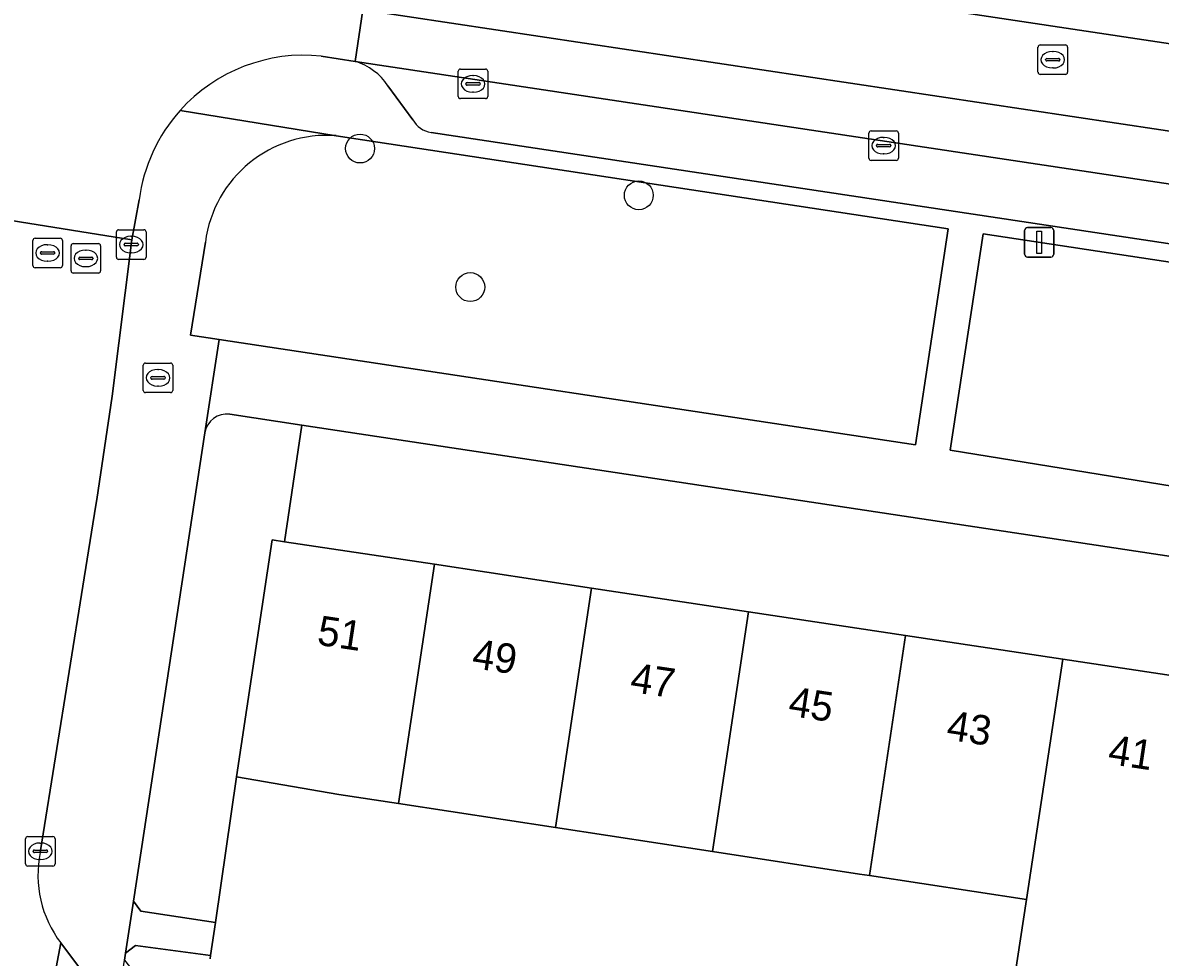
# Model space of a CAD drawing. Extents: x 163008 to 163854, y 382777 to 383982.
# Drawn here: x 163539.35 to 163577.85, y 383181.64 to 383213.27 of the extents above; entities that cross this region are included whole.
import ezdxf

# ---------------------------------------------------------------- set-up
doc = ezdxf.new("R2010")
doc.units = 0
for name, color, linetype in [('IMGEO_Boom', 7, 'Continuous'), ('IMGEO_Brandkraan', 7, 'Continuous'), ('IMGEO_Erf', 7, 'Continuous'), ('IMGEO_Groenvoorziening', 7, 'Continuous'), ('IMGEO_Kolk', 7, 'Continuous'), ('IMGEO_Lichtmast', 7, 'Continuous'), ('IMGEO_Pand', 7, 'Continuous'), ('IMGEO_Pand_nummerreeks', 7, 'Continuous'), ('IMGEO_Parkeervlak_open', 7, 'Continuous'), ('IMGEO_Rijbaan_lokaal_gesloten', 7, 'Continuous'), ('IMGEO_Rijbaan_lokaal_open', 7, 'Continuous'), ('IMGEO_Rioolput', 7, 'Continuous'), ('IMGEO_Voetpad_open', 7, 'Continuous')]:
    doc.layers.add(name, color=color, linetype=linetype)

msp = doc.modelspace()

# ---------------------------------------------------------------- linework, layer by layer
at = {"layer": 'IMGEO_Boom'}
for centre in [(163550.768, 383209.015), (163560.202, 383207.432), (163554.498, 383204.326)]:
    msp.add_circle(centre, 0.489, dxfattribs=at)
at = {"layer": 'IMGEO_Brandkraan'}
for p, q in [((163543.43, 383200.828), (163543.43, 383201.68)), ((163543.505, 383201.754), (163544.357, 383201.754)), ((163544.431, 383201.68), (163544.431, 383200.828)), ((163543.732, 383201.297), (163544.13, 383201.297)), ((163543.918, 383201.534), (163543.943, 383201.534)), ((163543.689, 383201.248), (163543.689, 383201.26)), ((163544.127, 383201.211), (163543.729, 383201.211)), ((163543.941, 383200.974), (163543.916, 383200.974)), ((163544.173, 383201.26), (163544.173, 383201.248)), ((163544.357, 383200.754), (163543.505, 383200.754))]:
    msp.add_line(p, q, dxfattribs=at)
for points in [[(163543.43, 383200.828), (163543.43, 383201.68)], [(163543.505, 383201.754), (163544.357, 383201.754)], [(163544.431, 383201.68), (163544.431, 383200.828)], [(163544.357, 383200.754), (163543.505, 383200.754)]]:
    msp.add_lwpolyline(points, dxfattribs=at)
for centre, radius, start, end in [((163543.507, 383201.678), 0.0765, 91.552, 178.448), ((163543.507, 383201.678), 0.0765, 91.552, 178.448), ((163544.355, 383201.678), 0.0765, 1.552, 88.448), ((163544.355, 383201.678), 0.0765, 1.552, 88.448), ((163543.729, 383201.257), 0.0403, 85.8775, 175.7526), ((163544.134, 383201.259), 0.0386, 1.7309, 96.639), ((163543.726, 383201.247), 0.0366, 178.938, 274.7102), ((163544.13, 383201.254), 0.043, 264.8664, 352.4533), ((163543.507, 383200.83), 0.0765, 181.552, 268.448), ((163543.507, 383200.83), 0.0765, 181.552, 268.448), ((163544.355, 383200.83), 0.0765, 271.552, 358.448), ((163544.355, 383200.83), 0.0765, 271.552, 358.448)]:
    msp.add_arc(centre, radius, start, end, dxfattribs=at)
for centre, major_axis, ratio, start_param, end_param in [((163543.917, 383201.254), (-0.387, 0.002), 0.722429, 4.712389, 7.853982), ((163543.942, 383201.254), (-0.39, 0.002), 0.717154, 1.570796, 4.712389)]:
    msp.add_ellipse(centre, major_axis=major_axis, ratio=ratio, start_param=start_param, end_param=end_param, dxfattribs=at)
at = {"layer": 'IMGEO_Erf'}
for points in [[(163666.122, 383181.928), (163548.798, 383199.652), (163548.213, 383195.706), (163553.285, 383194.942), (163558.601, 383194.14), (163563.917, 383193.339), (163569.233, 383192.538), (163574.55, 383191.736), (163579.866, 383190.935), (163585.182, 383190.133), (163590.498, 383189.332), (163595.983, 383188.505), (163595.85, 383187.617), (163601.098, 383186.826), (163606.339, 383186.036), (163611.579, 383185.246)], [(163594.628, 383179.508), (163594.52, 383179.524), (163594.65, 383180.385), (163589.271, 383181.196), (163583.955, 383181.998), (163578.64, 383182.799), (163578.138, 383179.469), (163572.822, 383180.27), (163573.324, 383183.6), (163568.008, 383184.408), (163567.675, 383184.459), (163562.694, 383185.221), (163557.379, 383186.034), (163552.066, 383186.847), (163550.054, 383187.155), (163546.582, 383187.748), (163545.87, 383182.817), (163545.709, 383181.698), (163545.693, 383181.587)]]:
    msp.add_lwpolyline(points, dxfattribs=at)
at = {"layer": 'IMGEO_Groenvoorziening'}
for points in [[(163570.67, 383206.302), (163549.958, 383209.451)], [(163545.532, 383205.845), (163545.031, 383202.698), (163545.994, 383202.552), (163569.563, 383198.989), (163570.67, 383206.302)], [(163545.516, 383199.393), (163543.097, 383183.543), (163543.349, 383183.201), (163545.87, 383182.817), (163546.582, 383187.748), (163547.798, 383195.769), (163548.213, 383195.706), (163548.798, 383199.652), (163546.356, 383200.021)], [(163545.693, 383181.587), (163545.709, 383181.698), (163543.165, 383182.037), (163542.828, 383181.785), (163542.791, 383181.541), (163545.615, 383177.956), (163546.258, 383177.595), (163546.614, 383179.948)]]:
    msp.add_lwpolyline(points, dxfattribs=at)
msp.add_lwpolyline([(163596.336, 383194.649), (163597.387, 383202.259), (163571.857, 383206.128), (163570.738, 383198.808)], close=True, dxfattribs=at)
for centre, radius, start, end in [((163549.648, 383205.312), 4.151, 85.7238, 172.6177), ((163546.257, 383199.277), 0.751, 82.4582, 171.1068)]:
    msp.add_arc(centre, radius, start, end, dxfattribs=at)
at = {"layer": 'IMGEO_Kolk'}
for p, q in [((163554.167, 383211.704), (163555.019, 383211.704)), ((163554.092, 383210.778), (163554.092, 383211.63)), ((163554.58, 383211.484), (163554.605, 383211.484)), ((163555.093, 383211.63), (163555.093, 383210.778)), ((163554.351, 383211.198), (163554.351, 383211.21)), ((163554.789, 383211.161), (163554.391, 383211.161)), ((163554.394, 383211.247), (163554.792, 383211.247)), ((163554.603, 383210.924), (163554.578, 383210.924)), ((163554.835, 383211.21), (163554.835, 383211.198)), ((163555.019, 383210.704), (163554.167, 383210.704)), ((163567.991, 383208.687), (163567.991, 383209.539)), ((163568.066, 383209.613), (163568.918, 383209.613)), ((163568.479, 383209.393), (163568.504, 383209.393)), ((163568.992, 383209.539), (163568.992, 383208.687)), ((163568.25, 383209.107), (163568.25, 383209.119)), ((163568.688, 383209.07), (163568.29, 383209.07)), ((163568.293, 383209.156), (163568.691, 383209.156)), ((163568.734, 383209.119), (163568.734, 383209.107)), ((163568.918, 383208.613), (163568.066, 383208.613)), ((163568.502, 383208.833), (163568.477, 383208.833)), ((163542.522, 383205.339), (163542.522, 383206.191)), ((163542.597, 383206.265), (163543.449, 383206.265)), ((163543.01, 383206.045), (163543.035, 383206.045)), ((163543.523, 383206.191), (163543.523, 383205.339)), ((163542.781, 383205.759), (163542.781, 383205.771)), ((163543.219, 383205.722), (163542.821, 383205.722)), ((163542.824, 383205.808), (163543.222, 383205.808)), ((163543.265, 383205.771), (163543.265, 383205.759)), ((163543.449, 383205.265), (163542.597, 383205.265)), ((163543.033, 383205.485), (163543.008, 383205.485)), ((163539.446, 383184.803), (163539.446, 383185.655)), ((163539.521, 383185.729), (163540.373, 383185.729)), ((163539.934, 383185.509), (163539.959, 383185.509)), ((163540.447, 383185.655), (163540.447, 383184.803)), ((163539.705, 383185.223), (163539.705, 383185.235)), ((163540.143, 383185.186), (163539.745, 383185.186)), ((163539.748, 383185.272), (163540.146, 383185.272)), ((163540.189, 383185.235), (163540.189, 383185.223)), ((163540.373, 383184.729), (163539.521, 383184.729)), ((163539.957, 383184.949), (163539.932, 383184.949))]:
    msp.add_line(p, q, dxfattribs=at)
for points in [[(163554.167, 383211.704), (163555.019, 383211.704)], [(163554.092, 383210.778), (163554.092, 383211.63)], [(163555.093, 383211.63), (163555.093, 383210.778)], [(163555.019, 383210.704), (163554.167, 383210.704)], [(163567.991, 383208.687), (163567.991, 383209.539)], [(163568.066, 383209.613), (163568.918, 383209.613)], [(163568.992, 383209.539), (163568.992, 383208.687)], [(163568.918, 383208.613), (163568.066, 383208.613)], [(163542.522, 383205.339), (163542.522, 383206.191)], [(163542.597, 383206.265), (163543.449, 383206.265)], [(163543.523, 383206.191), (163543.523, 383205.339)], [(163543.449, 383205.265), (163542.597, 383205.265)], [(163539.446, 383184.803), (163539.446, 383185.655)], [(163539.521, 383185.729), (163540.373, 383185.729)], [(163540.447, 383185.655), (163540.447, 383184.803)], [(163540.373, 383184.729), (163539.521, 383184.729)]]:
    msp.add_lwpolyline(points, dxfattribs=at)
for centre, radius, start, end in [((163554.169, 383211.628), 0.0765, 91.552, 178.448), ((163554.169, 383211.628), 0.0765, 91.552, 178.448), ((163555.017, 383211.628), 0.0765, 1.552, 88.448), ((163555.017, 383211.628), 0.0765, 1.552, 88.448), ((163554.391, 383211.207), 0.0403, 85.8775, 175.7526), ((163554.388, 383211.197), 0.0366, 178.938, 274.7102), ((163554.792, 383211.204), 0.043, 264.8664, 352.4533), ((163554.796, 383211.209), 0.0386, 1.7309, 96.639), ((163554.169, 383210.78), 0.0765, 181.552, 268.448), ((163554.169, 383210.78), 0.0765, 181.552, 268.448), ((163555.017, 383210.78), 0.0765, 271.552, 358.448), ((163555.017, 383210.78), 0.0765, 271.552, 358.448), ((163568.068, 383209.537), 0.0765, 91.552, 178.448), ((163568.068, 383209.537), 0.0765, 91.552, 178.448), ((163568.916, 383209.537), 0.0765, 1.552, 88.448), ((163568.916, 383209.537), 0.0765, 1.552, 88.448), ((163568.29, 383209.116), 0.0403, 85.8775, 175.7526), ((163568.287, 383209.106), 0.0366, 178.938, 274.7102), ((163568.691, 383209.113), 0.043, 264.8664, 352.4533), ((163568.695, 383209.118), 0.0386, 1.7309, 96.639), ((163568.068, 383208.689), 0.0765, 181.552, 268.448), ((163568.068, 383208.689), 0.0765, 181.552, 268.448), ((163568.916, 383208.689), 0.0765, 271.552, 358.448), ((163568.916, 383208.689), 0.0765, 271.552, 358.448), ((163542.599, 383206.189), 0.0765, 91.552, 178.448), ((163542.599, 383206.189), 0.0765, 91.552, 178.448), ((163543.447, 383206.189), 0.0765, 1.552, 88.448), ((163543.447, 383206.189), 0.0765, 1.552, 88.448), ((163542.821, 383205.768), 0.0403, 85.8775, 175.7526), ((163542.818, 383205.758), 0.0366, 178.938, 274.7102), ((163543.222, 383205.765), 0.043, 264.8664, 352.4533), ((163543.226, 383205.77), 0.0386, 1.7309, 96.639), ((163542.599, 383205.341), 0.0765, 181.552, 268.448), ((163542.599, 383205.341), 0.0765, 181.552, 268.448), ((163543.447, 383205.341), 0.0765, 271.552, 358.448), ((163543.447, 383205.341), 0.0765, 271.552, 358.448), ((163539.523, 383185.653), 0.0765, 91.552, 178.448), ((163539.523, 383185.653), 0.0765, 91.552, 178.448), ((163540.371, 383185.653), 0.0765, 1.552, 88.448), ((163540.371, 383185.653), 0.0765, 1.552, 88.448), ((163539.745, 383185.232), 0.0403, 85.8775, 175.7526), ((163539.742, 383185.222), 0.0366, 178.938, 274.7102), ((163540.146, 383185.229), 0.043, 264.8664, 352.4533), ((163540.15, 383185.234), 0.0386, 1.7309, 96.639), ((163539.523, 383184.805), 0.0765, 181.552, 268.448), ((163539.523, 383184.805), 0.0765, 181.552, 268.448), ((163540.371, 383184.805), 0.0765, 271.552, 358.448), ((163540.371, 383184.805), 0.0765, 271.552, 358.448)]:
    msp.add_arc(centre, radius, start, end, dxfattribs=at)
for centre, major_axis, ratio, start_param, end_param in [((163554.579, 383211.204), (-0.387, 0.002), 0.722429, 4.712389, 7.853982), ((163554.604, 383211.204), (-0.39, 0.002), 0.717154, 1.570796, 4.712389), ((163568.478, 383209.113), (-0.387, 0.002), 0.722429, 4.712389, 7.853982), ((163568.503, 383209.113), (-0.39, 0.002), 0.717154, 1.570796, 4.712389), ((163543.009, 383205.765), (-0.387, 0.002), 0.722429, 4.712389, 7.853982), ((163543.034, 383205.765), (-0.39, 0.002), 0.717154, 1.570796, 4.712389), ((163539.933, 383185.229), (-0.387, 0.002), 0.722429, 4.712389, 7.853982), ((163539.958, 383185.229), (-0.39, 0.002), 0.717154, 1.570796, 4.712389)]:
    msp.add_ellipse(centre, major_axis=major_axis, ratio=ratio, start_param=start_param, end_param=end_param, dxfattribs=at)
at = {"layer": 'IMGEO_Lichtmast'}
for p, q in [((163573.36, 383206.34), (163574.15, 383206.34)), ((163574.15, 383206.34), (163573.36, 383206.34)), ((163573.26, 383205.44), (163573.26, 383206.24)), ((163573.26, 383206.24), (163573.26, 383205.44)), ((163574.25, 383206.24), (163574.25, 383205.44)), ((163574.25, 383205.44), (163574.25, 383206.24)), ((163574.15, 383205.34), (163573.36, 383205.34)), ((163573.36, 383205.34), (163574.15, 383205.34))]:
    msp.add_line(p, q, dxfattribs=at)
msp.add_lwpolyline([(163573.68, 383206.215), (163573.83, 383206.215), (163573.83, 383205.465), (163573.68, 383205.465), (163573.68, 383206.215)], dxfattribs=at)
for centre, start, end in [((163573.36, 383206.24), 90, 180), ((163573.36, 383206.24), 90, 180), ((163574.15, 383206.24), 0, 90), ((163574.15, 383206.24), 360, 90), ((163573.36, 383205.44), 180, 270), ((163573.36, 383205.44), 180, 270), ((163574.15, 383205.44), 270, 0), ((163574.15, 383205.44), 270, 0)]:
    msp.add_arc(centre, 0.1, start, end, dxfattribs=at)
at = {"layer": 'IMGEO_Pand'}
for points in [[(163553.285, 383194.942), (163548.213, 383195.706), (163547.798, 383195.769), (163546.582, 383187.748), (163550.054, 383187.155), (163552.066, 383186.847)], [(163553.285, 383194.942), (163552.066, 383186.847), (163557.379, 383186.034), (163558.601, 383194.14)], [(163557.379, 383186.034), (163562.694, 383185.221), (163563.917, 383193.339), (163558.601, 383194.14)], [(163569.233, 383192.538), (163563.917, 383193.339), (163562.694, 383185.221), (163567.675, 383184.459), (163568.008, 383184.408)], [(163574.55, 383191.736), (163569.233, 383192.538), (163568.008, 383184.408), (163573.324, 383183.6)], [(163579.866, 383190.935), (163574.55, 383191.736), (163573.324, 383183.6), (163572.822, 383180.27), (163578.138, 383179.469), (163578.64, 383182.799)]]:
    msp.add_lwpolyline(points, close=True, dxfattribs=at)
at = {"layer": 'IMGEO_Parkeervlak_open'}
for points in [[(163662.995, 383195.049), (163661.651, 383195.247), (163550.601, 383211.967)], [(163551.713, 383211.14), (163552.554, 383209.984)], [(163553.174, 383209.562), (163659.72, 383193.503)]]:
    msp.add_lwpolyline(points, dxfattribs=at)
for centre, radius, start, end in [((163549.989, 383209.983), 2.077, 33.8716, 72.8517), ((163553.306, 383210.423), 0.871, 210.2523, 261.2658)]:
    msp.add_arc(centre, radius, start, end, dxfattribs=at)
at = {"layer": 'IMGEO_Rijbaan_lokaal_gesloten'}
for points in [[(163551.317, 383216.605), (163599.147, 383209.408), (163599.431, 383211.199), (163599.104, 383211.221), (163551.582, 383218.367)], [(163661.902, 383197.008), (163550.863, 383213.714), (163550.601, 383211.967), (163661.651, 383195.247)]]:
    msp.add_lwpolyline(points, close=True, dxfattribs=at)
at = {"layer": 'IMGEO_Rijbaan_lokaal_open'}
for points in [[(163549.456, 383212.143), (163550.601, 383211.967), (163550.863, 383213.714), (163551.317, 383216.605), (163551.582, 383218.367), (163549.7, 383218.703)], [(163599.431, 383211.199), (163599.147, 383209.408), (163551.317, 383216.605), (163550.863, 383213.714), (163661.902, 383197.008), (163662.359, 383199.897), (163614.572, 383207.077), (163614.81, 383208.857)], [(163537.316, 383207.822), (163537.187, 383206.862), (163543.047, 383205.924), (163543.291, 383207.279)], [(163539.941, 383185.183), (163539.996, 383185.537), (163541.387, 383194.207), (163541.826, 383196.942), (163541.857, 383197.136), (163542.383, 383200.631), (163543.047, 383205.924), (163537.187, 383206.862), (163536.484, 383201.539), (163535.939, 383197.843), (163535.527, 383195.091), (163528.079, 383145.337), (163533.922, 383144.457), (163537.506, 383168.274)], [(163538.367, 383170.199), (163540.639, 383182.128)], [(163543.527, 383178.267), (163542.503, 383179.637), (163540.639, 383182.128), (163538.367, 383170.199), (163540.525, 383171.865)]]:
    msp.add_lwpolyline(points, dxfattribs=at)
for centre, radius, start, end in [((163548.862, 383206.555), 5.62, 83.9359, 138.1247), ((163548.857, 383206.56), 5.613, 138.128, 172.6366), ((163543.66, 383184.425), 3.795, 168.4871, 217.2527)]:
    msp.add_arc(centre, radius, start, end, dxfattribs=at)
at = {"layer": 'IMGEO_Rioolput'}
for p, q in [((163573.714, 383211.597), (163573.714, 383212.449)), ((163573.789, 383212.523), (163574.641, 383212.523)), ((163574.715, 383212.449), (163574.715, 383211.597)), ((163574.016, 383212.066), (163574.414, 383212.066)), ((163574.202, 383212.303), (163574.227, 383212.303)), ((163573.973, 383212.017), (163573.973, 383212.029)), ((163574.411, 383211.98), (163574.013, 383211.98)), ((163574.225, 383211.743), (163574.2, 383211.743)), ((163574.457, 383212.029), (163574.457, 383212.017)), ((163574.641, 383211.523), (163573.789, 383211.523)), ((163539.692, 383205.054), (163539.692, 383205.906)), ((163539.767, 383205.98), (163540.619, 383205.98)), ((163540.693, 383205.906), (163540.693, 383205.054)), ((163539.994, 383205.523), (163540.392, 383205.523)), ((163540.18, 383205.76), (163540.205, 383205.76)), ((163540.986, 383204.871), (163540.986, 383205.723)), ((163541.061, 383205.797), (163541.913, 383205.797)), ((163541.474, 383205.577), (163541.499, 383205.577)), ((163541.987, 383205.723), (163541.987, 383204.871)), ((163539.951, 383205.474), (163539.951, 383205.486)), ((163540.389, 383205.437), (163539.991, 383205.437)), ((163540.203, 383205.2), (163540.178, 383205.2)), ((163540.435, 383205.486), (163540.435, 383205.474)), ((163541.245, 383205.291), (163541.245, 383205.303)), ((163541.683, 383205.254), (163541.285, 383205.254)), ((163541.288, 383205.34), (163541.686, 383205.34)), ((163541.729, 383205.303), (163541.729, 383205.291)), ((163540.619, 383204.98), (163539.767, 383204.98)), ((163541.913, 383204.797), (163541.061, 383204.797)), ((163541.497, 383205.017), (163541.472, 383205.017))]:
    msp.add_line(p, q, dxfattribs=at)
for points in [[(163573.714, 383211.597), (163573.714, 383212.449)], [(163573.789, 383212.523), (163574.641, 383212.523)], [(163574.715, 383212.449), (163574.715, 383211.597)], [(163574.641, 383211.523), (163573.789, 383211.523)], [(163539.692, 383205.054), (163539.692, 383205.906)], [(163539.767, 383205.98), (163540.619, 383205.98)], [(163540.693, 383205.906), (163540.693, 383205.054)], [(163540.986, 383204.871), (163540.986, 383205.723)], [(163541.061, 383205.797), (163541.913, 383205.797)], [(163541.987, 383205.723), (163541.987, 383204.871)], [(163540.619, 383204.98), (163539.767, 383204.98)], [(163541.913, 383204.797), (163541.061, 383204.797)]]:
    msp.add_lwpolyline(points, dxfattribs=at)
for centre, radius, start, end in [((163573.791, 383212.447), 0.0765, 91.552, 178.448), ((163573.791, 383212.447), 0.0765, 91.552, 178.448), ((163574.639, 383212.447), 0.0765, 1.552, 88.448), ((163574.639, 383212.447), 0.0765, 1.552, 88.448), ((163574.013, 383212.026), 0.0403, 85.8775, 175.7526), ((163574.418, 383212.028), 0.0386, 1.7309, 96.639), ((163574.01, 383212.016), 0.0366, 178.938, 274.7102), ((163574.414, 383212.023), 0.043, 264.8664, 352.4533), ((163573.791, 383211.599), 0.0765, 181.552, 268.448), ((163573.791, 383211.599), 0.0765, 181.552, 268.448), ((163574.639, 383211.599), 0.0765, 271.552, 358.448), ((163574.639, 383211.599), 0.0765, 271.552, 358.448), ((163539.769, 383205.904), 0.0765, 91.552, 178.448), ((163539.769, 383205.904), 0.0765, 91.552, 178.448), ((163540.617, 383205.904), 0.0765, 1.552, 88.448), ((163540.617, 383205.904), 0.0765, 1.552, 88.448), ((163539.991, 383205.483), 0.0403, 85.8775, 175.7526), ((163540.396, 383205.485), 0.0386, 1.7309, 96.639), ((163541.063, 383205.721), 0.0765, 91.552, 178.448), ((163541.063, 383205.721), 0.0765, 91.552, 178.448), ((163541.911, 383205.721), 0.0765, 1.552, 88.448), ((163541.911, 383205.721), 0.0765, 1.552, 88.448), ((163539.988, 383205.473), 0.0366, 178.938, 274.7102), ((163540.392, 383205.48), 0.043, 264.8664, 352.4533), ((163541.285, 383205.3), 0.0403, 85.8775, 175.7526), ((163541.282, 383205.29), 0.0366, 178.938, 274.7102), ((163541.686, 383205.297), 0.043, 264.8664, 352.4533), ((163541.69, 383205.302), 0.0386, 1.7309, 96.639), ((163539.769, 383205.056), 0.0765, 181.552, 268.448), ((163539.769, 383205.056), 0.0765, 181.552, 268.448), ((163540.617, 383205.056), 0.0765, 271.552, 358.448), ((163540.617, 383205.056), 0.0765, 271.552, 358.448), ((163541.063, 383204.873), 0.0765, 181.552, 268.448), ((163541.063, 383204.873), 0.0765, 181.552, 268.448), ((163541.911, 383204.873), 0.0765, 271.552, 358.448), ((163541.911, 383204.873), 0.0765, 271.552, 358.448)]:
    msp.add_arc(centre, radius, start, end, dxfattribs=at)
for centre, major_axis, ratio, start_param, end_param in [((163574.201, 383212.023), (-0.387, 0.002), 0.722429, 4.712389, 7.853982), ((163574.226, 383212.023), (-0.39, 0.002), 0.717154, 1.570796, 4.712389), ((163540.179, 383205.48), (-0.387, 0.002), 0.722429, 4.712389, 7.853982), ((163540.204, 383205.48), (-0.39, 0.002), 0.717154, 1.570796, 4.712389), ((163541.473, 383205.297), (-0.387, 0.002), 0.722429, 4.712389, 7.853982), ((163541.498, 383205.297), (-0.39, 0.002), 0.717154, 1.570796, 4.712389)]:
    msp.add_ellipse(centre, major_axis=major_axis, ratio=ratio, start_param=start_param, end_param=end_param, dxfattribs=at)
at = {"layer": 'IMGEO_Voetpad_open'}
for points in [[(163550.601, 383211.967), (163549.456, 383212.143)], [(163552.554, 383209.984), (163551.713, 383211.14)], [(163549.958, 383209.451), (163544.678, 383210.306)], [(163544.678, 383210.306), (163549.958, 383209.451), (163570.67, 383206.302), (163569.563, 383198.989), (163545.994, 383202.552), (163545.516, 383199.393)], [(163659.72, 383193.503), (163553.174, 383209.562)], [(163543.291, 383207.279), (163543.047, 383205.924), (163542.383, 383200.631), (163541.857, 383197.136), (163541.826, 383196.942), (163541.387, 383194.207), (163539.996, 383185.537), (163539.941, 383185.183)], [(163545.516, 383199.393), (163545.994, 383202.552), (163545.031, 383202.698), (163545.532, 383205.845)], [(163546.356, 383200.021), (163548.798, 383199.652), (163666.122, 383181.928), (163667.379, 383181.747), (163668.321, 383188.294)], [(163540.639, 383182.128), (163542.503, 383179.637), (163542.791, 383181.541), (163542.828, 383181.785), (163543.097, 383183.543), (163545.516, 383199.393)]]:
    msp.add_lwpolyline(points, dxfattribs=at)
for points in [[(163596.336, 383194.649), (163570.738, 383198.808), (163571.857, 383206.128), (163597.387, 383202.259)], [(163542.828, 383181.785), (163543.165, 383182.037), (163545.709, 383181.698), (163545.87, 383182.817), (163543.349, 383183.201), (163543.097, 383183.543)]]:
    msp.add_lwpolyline(points, close=True, dxfattribs=at)
for centre, radius, start, end in [((163548.862, 383206.555), 5.62, 83.9359, 138.1247), ((163549.989, 383209.983), 2.077, 33.8716, 72.8517), ((163548.857, 383206.56), 5.613, 138.128, 172.6366), ((163553.306, 383210.423), 0.871, 210.2523, 261.2658), ((163549.648, 383205.312), 4.151, 85.7238, 172.6177), ((163546.257, 383199.277), 0.751, 82.4582, 171.1068), ((163543.66, 383184.425), 3.795, 168.4871, 217.2527)]:
    msp.add_arc(centre, radius, start, end, dxfattribs=at)

# ---------------------------------------------------------------- texts
at = {"layer": 'IMGEO_Pand_nummerreeks'}
for s, rotation, p in [('51', 351.4271, (163549.281, 383192.228)), ('49', 351.4271, (163554.523, 383191.438)), ('47', 351.4271, (163559.876, 383190.631)), ('45', 351.4286, (163565.23, 383189.825)), ('43', 351.4286, (163570.584, 383189.017)), ('41', 351.4286, (163576.05, 383188.193))]:
    msp.add_text(s, height=1, rotation=rotation, dxfattribs=at).set_placement(p)

doc.saveas('drawing.dxf')
